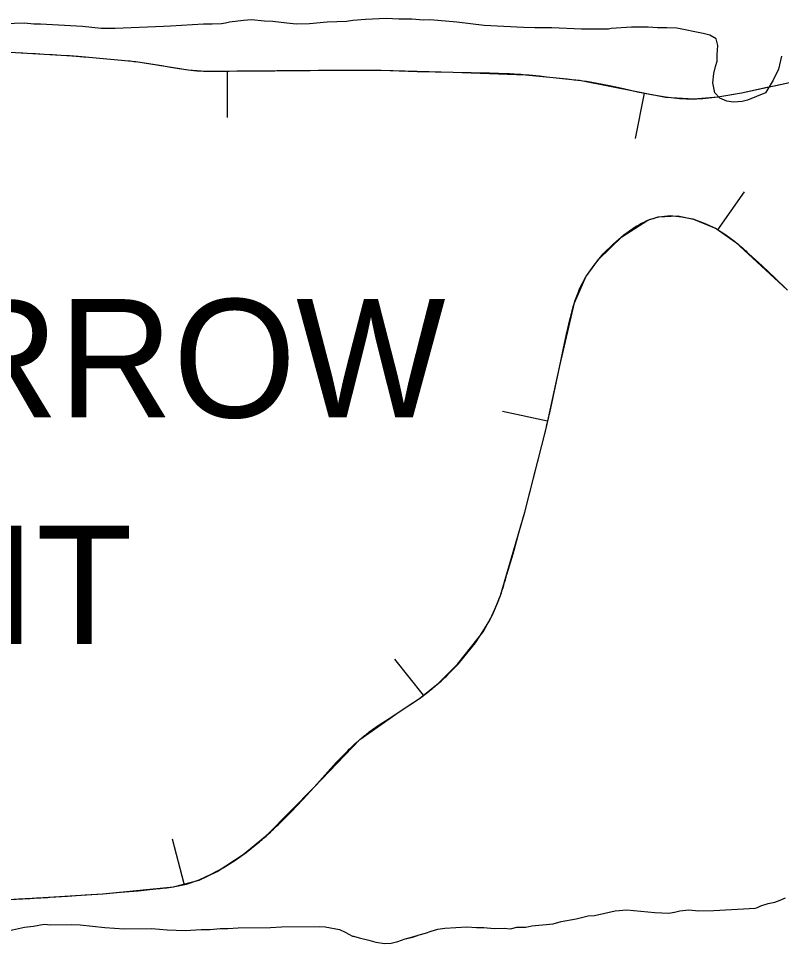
# Model space of a CAD drawing. Extents: x 3146026 to 3183936, y 897894 to 923344.
# Drawn here: x 3178848 to 3179261, y 911451 to 911951 of the extents above; entities that cross this region are included whole.
import ezdxf

# ---------------------------------------------------------------- set-up
doc = ezdxf.new("R2010")
doc.units = 0
for name, color, linetype in [('V-BORW-IDEN', 7, 'Continuous'), ('V-BORW-LINE', 7, 'Continuous'), ('V-SITE-VEGE', 7, 'Continuous'), ('V-TOPO-SHOR', 7, 'Continuous')]:
    doc.layers.add(name, color=color, linetype=linetype)

msp = doc.modelspace()

# ---------------------------------------------------------------- linework, layer by layer
at = {"layer": 'V-BORW-LINE'}
for p, q in [((3178852.59, 911932), (3178847.98, 911932.24)), ((3178857.2, 911931.76), (3178852.59, 911932)), ((3178861.8, 911931.51), (3178857.2, 911931.76)), ((3178866.41, 911931.24), (3178861.8, 911931.51)), ((3178871.02, 911930.96), (3178866.41, 911931.24)), ((3178875.63, 911930.64), (3178871.02, 911930.96)), ((3178888.02, 911929.64), (3178884.13, 911929.97)), ((3178891.92, 911929.29), (3178888.02, 911929.64)), ((3178895.81, 911928.93), (3178891.92, 911929.29)), ((3178899.7, 911928.57), (3178895.81, 911928.93)), ((3178903.59, 911928.21), (3178899.7, 911928.57)), ((3178907.48, 911927.83), (3178903.59, 911928.21)), ((3178920.82, 911926.08), (3178916.1, 911926.82)), ((3178925.53, 911925.24), (3178920.82, 911926.08)), ((3178930.23, 911924.4), (3178925.53, 911925.24)), ((3178934.93, 911923.64), (3178930.23, 911924.4)), ((3178939.65, 911922.94), (3178934.93, 911923.64)), ((3178944.39, 911922.49), (3178939.65, 911922.94)), ((3178957.64, 911922.29), (3178953.39, 911922.28)), ((3178961.88, 911922.31), (3178957.64, 911922.29)), ((3178960.76, 911922.32), (3178960.83, 911897.32)), ((3178966.13, 911922.33), (3178961.88, 911922.31)), ((3178970.38, 911922.37), (3178966.13, 911922.33)), ((3178974.63, 911922.4), (3178970.38, 911922.37)), ((3178978.88, 911922.44), (3178974.63, 911922.4)), ((3178992.15, 911922.55), (3178987.64, 911922.51)), ((3178996.66, 911922.59), (3178992.15, 911922.55)), ((3179001.18, 911922.63), (3178996.66, 911922.59)), ((3179005.69, 911922.66), (3179001.18, 911922.63)), ((3179010.2, 911922.7), (3179005.69, 911922.66)), ((3179014.72, 911922.73), (3179010.2, 911922.7)), ((3179025.44, 911922.8), (3179022.33, 911922.78)), ((3179028.54, 911922.81), (3179025.44, 911922.8)), ((3179031.65, 911922.82), (3179028.54, 911922.81)), ((3179034.75, 911922.82), (3179031.65, 911922.82)), ((3179037.85, 911922.83), (3179034.75, 911922.82)), ((3179040.96, 911922.83), (3179037.85, 911922.83)), ((3179044.06, 911922.83), (3179040.96, 911922.83)), ((3179053.81, 911922.39), (3179044.06, 911922.83)), ((3179063.56, 911922.05), (3179053.81, 911922.39)), ((3179073.32, 911921.82), (3179063.56, 911922.05)), ((3179083.07, 911921.68), (3179073.32, 911921.82)), ((3179092.83, 911921.57), (3179083.07, 911921.68)), ((3179102.59, 911921.39), (3179092.83, 911921.57)), ((3179112.34, 911921.01), (3179102.59, 911921.39)), ((3179129.64, 911919.63), (3179125.86, 911920)), ((3179133.41, 911919.25), (3179129.64, 911919.63)), ((3179137.18, 911918.85), (3179133.41, 911919.25)), ((3179140.95, 911918.45), (3179137.18, 911918.85)), ((3179144.71, 911918.05), (3179140.95, 911918.45)), ((3179148.47, 911917.63), (3179144.71, 911918.05)), ((3179167.51, 911914.5), (3179159.9, 911915.99)), ((3179175.09, 911912.82), (3179167.51, 911914.5)), ((3179258.44, 911914.74), (3179251.97, 911913.33)), ((3179182.68, 911911.14), (3179175.09, 911912.82)), ((3179186.23, 911910.53), (3179181.43, 911885.99)), ((3179190.26, 911909.65), (3179182.68, 911911.14)), ((3179197.87, 911908.3), (3179190.26, 911909.65)), ((3179232.54, 911909.42), (3179226.06, 911908.33)), ((3179239.01, 911910.6), (3179232.54, 911909.42)), ((3179245.49, 911911.95), (3179239.01, 911910.6)), ((3179251.97, 911913.33), (3179245.49, 911911.95)), ((3179205.48, 911907.5), (3179197.87, 911908.3)), ((3179226.06, 911908.33), (3179219.57, 911907.61)), ((3179226.18, 911836.61), (3179240.47, 911857.13)), ((3179194.32, 911843.63), (3179200.43, 911844.33)), ((3179200.43, 911844.33), (3179206.55, 911843.74)), ((3179206.55, 911843.74), (3179212.58, 911842.57)), ((3179212.58, 911842.57), (3179218.76, 911840.22)), ((3179218.76, 911840.22), (3179224.81, 911837.49)), ((3179169.57, 911828.87), (3179175.22, 911833.89)), ((3179175.22, 911833.89), (3179181.52, 911838.22)), ((3179224.81, 911837.49), (3179230.46, 911833.94)), ((3179164.13, 911823.64), (3179169.57, 911828.87)), ((3179159.3, 911817.6), (3179164.13, 911823.64)), ((3179242.96, 911823.65), (3179250.03, 911817.24)), ((3179154.77, 911811.31), (3179159.3, 911817.6)), ((3179250.03, 911817.24), (3179256.91, 911810.68)), ((3179151.24, 911804.42), (3179154.77, 911811.31)), ((3179256.91, 911810.68), (3179263.74, 911804.07)), ((3179144.34, 911780.25), (3179146.38, 911788.74)), ((3179142.48, 911771.73), (3179144.34, 911780.25)), ((3179140.66, 911763.2), (3179142.48, 911771.73)), ((3179138.89, 911754.71), (3179140.66, 911763.2)), ((3179137.1, 911746.21), (3179138.89, 911754.71)), ((3179135.22, 911737.74), (3179137.1, 911746.21)), ((3179134.09, 911733.11), (3179109.67, 911738.44)), ((3179127.61, 911706.62), (3179130.48, 911717.94)), ((3179124.66, 911695.33), (3179127.61, 911706.62)), ((3179121.7, 911684.03), (3179124.66, 911695.33)), ((3179118.6, 911672.74), (3179121.7, 911684.03)), ((3179115.45, 911661.47), (3179118.6, 911672.74)), ((3179112.1, 911650.23), (3179115.45, 911661.47)), ((3179102.83, 911625.66), (3179105.96, 911632.25)), ((3179099.03, 911619.44), (3179102.83, 911625.66)), ((3179095.03, 911613.35), (3179099.03, 911619.44)), ((3179090.44, 911607.55), (3179095.03, 911613.35)), ((3179067.02, 911585), (3179051.4, 911604.51)), ((3179085.72, 911601.86), (3179090.44, 911607.55)), ((3179080.57, 911596.52), (3179085.72, 911601.86)), ((3179064.74, 911583.34), (3179070, 911587.32)), ((3179053.84, 911576), (3179059.32, 911579.63)), ((3179059.32, 911579.63), (3179064.74, 911583.34)), ((3179048.38, 911572.49), (3179053.84, 911576)), ((3179037.67, 911565.17), (3179042.94, 911568.96)), ((3179042.94, 911568.96), (3179048.38, 911572.49)), ((3179019.8, 911548.66), (3179026.04, 911555.05)), ((3179013.84, 911542.05), (3179019.8, 911548.66)), ((3179007.9, 911535.4), (3179013.84, 911542.05)), ((3179001.77, 911528.74), (3179007.9, 911535.4)), ((3178995.57, 911522.15), (3179001.77, 911528.74)), ((3178989.13, 911515.76), (3178995.57, 911522.15)), ((3178937.53, 911483), (3178931.25, 911507.2)), ((3178971.01, 911500.01), (3178976.87, 911504.65)), ((3178964.88, 911495.76), (3178971.01, 911500.01)), ((3178958.65, 911491.65), (3178964.88, 911495.76)), ((3178952.24, 911488.27), (3178958.65, 911491.65)), ((3178938.77, 911482.97), (3178945.68, 911485.17)), ((3178945.68, 911485.17), (3178952.24, 911488.27)), ((3178903.09, 911478.52), (3178912.64, 911479.36)), ((3178912.64, 911479.36), (3178922.19, 911480.36)), ((3178864.85, 911475.84), (3178874.42, 911476.41)), ((3178874.42, 911476.41), (3178883.98, 911477.05)), ((3178883.98, 911477.05), (3178893.53, 911477.72)), ((3178893.53, 911477.72), (3178903.09, 911478.52))]:
    msp.add_line(p, q, dxfattribs=at)
for points in [[(3178861.8, 911931.51), (3178843.37, 911932.47)], [(3178880.23, 911930.29), (3178861.8, 911931.51)], [(3178895.81, 911928.93), (3178880.23, 911930.29)], [(3178911.37, 911927.43), (3178895.81, 911928.93)], [(3178939.66, 911922.94), (3178911.37, 911927.43)], [(3178949.14, 911922.29), (3178939.66, 911922.94)], [(3178966.13, 911922.33), (3178949.14, 911922.29)], [(3178983.12, 911922.47), (3178966.13, 911922.33)], [(3179001.18, 911922.62), (3178983.12, 911922.47)], [(3179019.23, 911922.76), (3179001.18, 911922.62)], [(3179031.65, 911922.82), (3179019.23, 911922.76)], [(3179044.06, 911922.83), (3179031.65, 911922.82)], [(3179083.07, 911921.68), (3179044.06, 911922.83)], [(3179122.08, 911920.34), (3179083.07, 911921.68)], [(3179137.18, 911918.85), (3179122.08, 911920.34)], [(3179152.23, 911917.18), (3179137.18, 911918.85)], [(3179197.88, 911908.25), (3179152.23, 911917.18)], [(3179264.92, 911916.15), (3179239.01, 911910.6)], [(3179239.01, 911910.6), (3179226.05, 911908.35)], [(3179213.09, 911907.24), (3179197.88, 911908.25)], [(3179226.05, 911908.35), (3179213.09, 911907.24)], [(3179188.35, 911841.83), (3179193.88, 911843.74)], [(3179193.88, 911843.74), (3179204.58, 911844.18)], [(3179204.58, 911844.18), (3179212.98, 911842.46)], [(3179174.19, 911832.88), (3179188.35, 911841.83)], [(3179212.98, 911842.46), (3179225.21, 911837.29)], [(3179225.21, 911837.29), (3179235.77, 911829.94)], [(3179161.53, 911820.69), (3179174.19, 911832.88)], [(3179235.77, 911829.94), (3179263.74, 911804.07)], [(3179154.71, 911811.17), (3179161.53, 911820.69)], [(3179148.58, 911797.2), (3179154.71, 911811.17)], [(3179140.66, 911763.2), (3179148.58, 911797.2)], [(3179133.26, 911729.28), (3179140.66, 911763.2)], [(3179121.7, 911684.03), (3179133.26, 911729.28)], [(3179108.59, 911639.04), (3179121.7, 911684.03)], [(3179104.5, 911628.91), (3179108.59, 911639.04)], [(3179099.17, 911619.38), (3179104.5, 911628.91)], [(3179085.62, 911601.98), (3179099.17, 911619.38)], [(3179075.12, 911591.48), (3179085.62, 911601.98)], [(3179064.8, 911583.22), (3179075.12, 911591.48)], [(3179053.84, 911576), (3179064.8, 911583.22)], [(3179032.59, 911561.12), (3179053.84, 911576)], [(3179007.9, 911535.4), (3179032.59, 911561.12)], [(3178982.53, 911509.54), (3179007.9, 911535.4)], [(3178969.4, 911498.99), (3178982.53, 911509.54)], [(3178955.48, 911489.8), (3178969.4, 911498.99)], [(3178945.65, 911485.11), (3178955.48, 911489.8)], [(3178931.72, 911481.5), (3178945.65, 911485.11)], [(3178893.53, 911477.72), (3178931.72, 911481.5)], [(3178816.2, 911473.16), (3178855.29, 911475.3)], [(3178855.29, 911475.3), (3178893.53, 911477.72)]]:
    msp.add_lwpolyline(points, dxfattribs=at)
for points in [[(3178884.13, 911929.97), (3178880.23, 911930.29), (3178875.63, 911930.64)], [(3178916.1, 911926.82), (3178911.37, 911927.43), (3178907.48, 911927.83)], [(3178953.39, 911922.28), (3178949.14, 911922.29), (3178944.39, 911922.49)], [(3178987.64, 911922.51), (3178983.12, 911922.47), (3178978.88, 911922.44)], [(3179022.33, 911922.78), (3179019.23, 911922.76), (3179014.72, 911922.73)], [(3179125.86, 911920), (3179122.08, 911920.34), (3179112.34, 911921.01)], [(3179159.9, 911915.99), (3179152.23, 911917.18), (3179148.47, 911917.63)], [(3179271.77, 911917.62), (3179264.92, 911916.15), (3179258.44, 911914.74)], [(3179219.57, 911907.61), (3179213.09, 911907.24), (3179205.48, 911907.5)], [(3179181.52, 911838.22), (3179188.35, 911841.83), (3179194.32, 911843.63)], [(3179230.46, 911833.94), (3179235.77, 911829.94), (3179242.96, 911823.65)], [(3179146.38, 911788.74), (3179148.58, 911797.2), (3179151.24, 911804.42)], [(3179130.48, 911717.94), (3179133.26, 911729.28), (3179135.22, 911737.74)], [(3179105.96, 911632.25), (3179108.59, 911639.04), (3179112.1, 911650.23)], [(3179070, 911587.32), (3179075.12, 911591.48), (3179080.57, 911596.52)], [(3179026.04, 911555.05), (3179032.59, 911561.12), (3179037.67, 911565.17)], [(3178976.87, 911504.65), (3178982.53, 911509.54), (3178989.13, 911515.76)], [(3178922.19, 911480.36), (3178931.72, 911481.5), (3178938.77, 911482.97)], [(3178845.52, 911474.75), (3178855.29, 911475.3), (3178864.85, 911475.84)]]:
    msp.add_spline(points, degree=3, dxfattribs=at)
at = {"layer": 'V-SITE-VEGE'}
for p, q in [((3178962.1, 911948.84), (3178959.91, 911948.33)), ((3178969.64, 911949.86), (3178962.1, 911948.84)), ((3178974.01, 911950.14), (3178969.64, 911949.86)), ((3178981.08, 911949.46), (3178974.01, 911950.14)), ((3178985.46, 911949.24), (3178981.08, 911949.46)), ((3178993.01, 911948.32), (3178985.46, 911949.24)), ((3179014.91, 911948.96), (3179005.42, 911947.92)), ((3179025.37, 911949.28), (3179014.91, 911948.96)), ((3179028.77, 911949.79), (3179025.37, 911949.28)), ((3179035.58, 911950.32), (3179028.77, 911949.79)), ((3179046.77, 911950.89), (3179035.58, 911950.32)), ((3179053.58, 911950.45), (3179046.77, 911950.89)), ((3179060.64, 911950.5), (3179053.58, 911950.45)), ((3179066.97, 911950.06), (3179060.64, 911950.5)), ((3179070.38, 911950.08), (3179066.97, 911950.06)), ((3179074.76, 911949.87), (3179070.38, 911950.08)), ((3179084.99, 911948.97), (3179074.76, 911949.87)), ((3179099.85, 911947.13), (3179084.99, 911948.97)), ((3178851.14, 911948.3), (3178840.43, 911947.98)), ((3178856.25, 911947.85), (3178851.14, 911948.3)), ((3178859.9, 911947.88), (3178856.25, 911947.85)), ((3178882.54, 911946.57), (3178859.9, 911947.88)), ((3178892.77, 911945.43), (3178882.54, 911946.57)), ((3178900.31, 911945.48), (3178892.77, 911945.43)), ((3178926.34, 911946.64), (3178900.31, 911945.48)), ((3178930.24, 911946.66), (3178926.34, 911946.64)), ((3178947.99, 911947.76), (3178930.24, 911946.66)), ((3178952.62, 911947.8), (3178947.99, 911947.76)), ((3178957.73, 911948.08), (3178952.62, 911947.8)), ((3178959.91, 911948.33), (3178957.73, 911948.08)), ((3178998.37, 911947.88), (3178993.01, 911948.32)), ((3179005.42, 911947.92), (3178998.37, 911947.88)), ((3179121.02, 911946.06), (3179099.85, 911947.13)), ((3179127.11, 911945.86), (3179121.02, 911946.06)), ((3179136.35, 911945.92), (3179127.11, 911945.86)), ((3179152.42, 911945.06), (3179136.35, 911945.92)), ((3179167.02, 911945.16), (3179152.42, 911945.06)), ((3179168.48, 911945.42), (3179167.02, 911945.16)), ((3179179.43, 911946.23), (3179168.48, 911945.42)), ((3179188.43, 911946.29), (3179179.43, 911946.23)), ((3179193.54, 911945.84), (3179188.43, 911946.29)), ((3179198.65, 911945.87), (3179193.54, 911945.84)), ((3179204.01, 911945.67), (3179198.65, 911945.87)), ((3179218.14, 911942.85), (3179204.01, 911945.67)), ((3179221.8, 911941.9), (3179218.14, 911942.85)), ((3179225.22, 911939.98), (3179221.8, 911941.9)), ((3179226.22, 911936.33), (3179225.22, 911939.98)), ((3179225.77, 911931.22), (3179226.22, 911936.33)), ((3179225.79, 911927.81), (3179225.77, 911931.22)), ((3179260.57, 911930.49), (3179258.92, 911923.42)), ((3179223.89, 911921.23), (3179224.84, 911924.89)), ((3179224.84, 911924.89), (3179225.79, 911927.81)), ((3179223.44, 911916.12), (3179223.89, 911921.23)), ((3179258.92, 911923.42), (3179256.04, 911917.56)), ((3179224.45, 911910.77), (3179223.44, 911916.12)), ((3179256.04, 911917.56), (3179251.95, 911910.72)), ((3179227.15, 911907.87), (3179224.45, 911910.77)), ((3179251.95, 911910.72), (3179242.24, 911906.76)), ((3179231.05, 911906.19), (3179227.15, 911907.87)), ((3179234.7, 911905.73), (3179231.05, 911906.19)), ((3179239.33, 911906.01), (3179234.7, 911905.73)), ((3179242.24, 911906.76), (3179239.33, 911906.01)), ((3179256.97, 911473.22), (3179259.88, 911474.22)), ((3179259.88, 911474.22), (3179262.79, 911475.45)), ((3179170.61, 911468.48), (3179176.94, 911469.01)), ((3179176.94, 911469.01), (3179192.03, 911467.65)), ((3179205.65, 911468.48), (3179210.52, 911469)), ((3179210.52, 911469), (3179215.88, 911468.55)), ((3179215.88, 911468.55), (3179223.9, 911468.61)), ((3179223.9, 911468.61), (3179246.28, 911469.98)), ((3179246.28, 911469.98), (3179247.5, 911470.23)), ((3179247.5, 911470.23), (3179249.44, 911471.22)), ((3179249.44, 911471.22), (3179253.32, 911472.46)), ((3179253.32, 911472.46), (3179256.97, 911473.22)), ((3179141.45, 911462.68), (3179149.47, 911464.19)), ((3179149.47, 911464.19), (3179156.03, 911465.7)), ((3179156.03, 911465.7), (3179159.44, 911465.96)), ((3179159.44, 911465.96), (3179170.61, 911468.48)), ((3179192.03, 911467.65), (3179199.58, 911467.22)), ((3179199.58, 911467.22), (3179202.74, 911467.73)), ((3179202.74, 911467.73), (3179205.65, 911468.48)), ((3178843.14, 911457.9), (3178851.16, 911459.66)), ((3178851.16, 911459.66), (3178856.02, 911460.18)), ((3178856.02, 911460.18), (3178861.86, 911461.2)), ((3178861.86, 911461.2), (3178865.51, 911460.98)), ((3178865.51, 911460.98), (3178876.46, 911461.06)), ((3178876.46, 911461.06), (3178881.33, 911460.85)), ((3178881.33, 911460.85), (3178894.72, 911459.48)), ((3178894.72, 911459.48), (3178905.19, 911458.83)), ((3178905.19, 911458.83), (3178920.03, 911458.93)), ((3178920.03, 911458.93), (3178928.31, 911458.26)), ((3178951.67, 911458.42), (3178957.02, 911458.95)), ((3178957.02, 911458.95), (3178961.16, 911458.97)), ((3178961.16, 911458.97), (3178966.75, 911459.26)), ((3178966.75, 911459.26), (3178984.27, 911459.38)), ((3178984.27, 911459.38), (3178990.11, 911459.91)), ((3178990.11, 911459.91), (3179010.55, 911460.05)), ((3179010.55, 911460.05), (3179013.72, 911459.83)), ((3179013.72, 911459.83), (3179021.51, 911458.43)), ((3179071.16, 911457.56), (3179074.81, 911458.56)), ((3179074.81, 911458.56), (3179078.45, 911459.07)), ((3179078.45, 911459.07), (3179090.37, 911459.88)), ((3179090.37, 911459.88), (3179095.73, 911459.43)), ((3179095.73, 911459.43), (3179099.62, 911459.46)), ((3179099.62, 911459.46), (3179105.22, 911459.01)), ((3179105.22, 911459.01), (3179110.57, 911459.05)), ((3179110.57, 911459.05), (3179113.98, 911458.83)), ((3179113.98, 911458.83), (3179117.38, 911459.59)), ((3179117.38, 911459.59), (3179122.25, 911459.62)), ((3179122.25, 911459.62), (3179125.65, 911460.38)), ((3179125.65, 911460.38), (3179137.08, 911461.43)), ((3179137.08, 911461.43), (3179141.45, 911462.68)), ((3178928.31, 911458.26), (3178938.05, 911457.84)), ((3178938.05, 911457.84), (3178946.81, 911458.39)), ((3178946.81, 911458.39), (3178951.67, 911458.42)), ((3179021.51, 911458.43), (3179024.69, 911456.99)), ((3179024.69, 911456.99), (3179028.6, 911454.83)), ((3179028.6, 911454.83), (3179029.08, 911454.83)), ((3179029.08, 911454.83), (3179032.25, 911453.88)), ((3179032.25, 911453.88), (3179037.37, 911452.7)), ((3179057.08, 911453.32), (3179061.21, 911454.33)), ((3179061.21, 911454.33), (3179064.61, 911455.56)), ((3179064.61, 911455.56), (3179068, 911456.32)), ((3179068, 911456.32), (3179071.16, 911457.56)), ((3179037.37, 911452.7), (3179041.27, 911451.51)), ((3179041.27, 911451.51), (3179046.15, 911450.81)), ((3179046.15, 911450.81), (3179049.55, 911451.08)), ((3179049.55, 911451.08), (3179053.19, 911451.84)), ((3179053.19, 911451.84), (3179057.08, 911453.32))]:
    msp.add_line(p, q, dxfattribs=at)
at = {"layer": 'V-TOPO-SHOR'}
for points in [[(3179152.42, 911945.06), (3179136.35, 911945.92), (3179127.11, 911945.86), (3179121.02, 911946.06), (3179099.85, 911947.13), (3179084.99, 911948.97), (3179074.76, 911949.87), (3179070.38, 911950.08), (3179066.97, 911950.06), (3179060.64, 911950.5), (3179053.58, 911950.45), (3179046.77, 911950.89), (3179035.58, 911950.32), (3179028.77, 911949.79), (3179025.37, 911949.28), (3179014.91, 911948.96), (3179005.42, 911947.92), (3178998.37, 911947.88), (3178993.01, 911948.32), (3178985.46, 911949.24), (3178981.08, 911949.46), (3178974.01, 911950.14), (3178969.64, 911949.86), (3178962.1, 911948.84), (3178959.91, 911948.33), (3178957.73, 911948.08), (3178952.62, 911947.8), (3178947.99, 911947.76), (3178930.24, 911946.66), (3178926.34, 911946.64), (3178900.31, 911945.48), (3178892.77, 911945.43), (3178882.54, 911946.57), (3178859.9, 911947.88), (3178856.25, 911947.85), (3178851.14, 911948.3), (3178840.43, 911947.98)], [(3179260.57, 911930.49), (3179258.92, 911923.42), (3179256.04, 911917.56), (3179251.95, 911910.72), (3179242.24, 911906.76), (3179239.33, 911906.01), (3179234.7, 911905.73), (3179231.05, 911906.19), (3179227.15, 911907.87), (3179224.45, 911910.77), (3179223.44, 911916.12), (3179223.89, 911921.23), (3179224.84, 911924.89), (3179225.79, 911927.81), (3179225.77, 911931.22), (3179226.22, 911936.33), (3179225.22, 911939.98), (3179221.8, 911941.9), (3179218.14, 911942.85), (3179204.01, 911945.67), (3179198.65, 911945.87), (3179193.54, 911945.84), (3179188.43, 911946.29), (3179179.43, 911946.23), (3179168.48, 911945.42), (3179167.02, 911945.16), (3179152.42, 911945.06)], [(3178881.33, 911460.85), (3178894.72, 911459.48), (3178905.19, 911458.83), (3178920.03, 911458.93), (3178928.31, 911458.26), (3178938.05, 911457.84), (3178946.81, 911458.39), (3178951.67, 911458.42), (3178957.02, 911458.95), (3178961.16, 911458.97), (3178966.75, 911459.26), (3178984.27, 911459.38), (3178990.11, 911459.91), (3179010.55, 911460.05), (3179013.72, 911459.83), (3179021.51, 911458.43), (3179024.69, 911456.99), (3179028.6, 911454.83), (3179029.08, 911454.83), (3179032.25, 911453.88), (3179037.37, 911452.7), (3179041.27, 911451.51), (3179046.15, 911450.81), (3179049.55, 911451.08), (3179053.19, 911451.84), (3179057.08, 911453.32), (3179061.21, 911454.32), (3179064.61, 911455.56), (3179068, 911456.32), (3179071.16, 911457.56), (3179074.81, 911458.56), (3179078.45, 911459.07), (3179090.37, 911459.88), (3179095.73, 911459.43), (3179099.62, 911459.46), (3179105.22, 911459.01), (3179110.57, 911459.05), (3179113.98, 911458.83), (3179117.38, 911459.59), (3179122.25, 911459.62), (3179125.65, 911460.38), (3179137.08, 911461.43), (3179141.45, 911462.68), (3179149.47, 911464.19), (3179156.03, 911465.7), (3179159.44, 911465.96), (3179170.61, 911468.48), (3179176.94, 911469.01), (3179192.03, 911467.65), (3179199.58, 911467.22), (3179202.74, 911467.73), (3179205.65, 911468.48), (3179210.52, 911469), (3179215.88, 911468.55), (3179223.9, 911468.61), (3179246.28, 911469.98), (3179247.5, 911470.23), (3179249.44, 911471.22), (3179253.32, 911472.46), (3179256.97, 911473.22), (3179259.88, 911474.21), (3179262.79, 911475.45)], [(3178843.14, 911457.9), (3178851.16, 911459.66), (3178856.02, 911460.18), (3178861.86, 911461.2), (3178865.51, 911460.98), (3178876.46, 911461.06), (3178881.33, 911460.85)]]:
    msp.add_lwpolyline(points, dxfattribs=at)

# ---------------------------------------------------------------- texts
at = {"layer": 'V-BORW-IDEN'}
for s, p in [('BORROW', (3178684.27, 911735.19)), ('PIT', (3178776.63, 911612.77))]:
    msp.add_text(s, height=64, dxfattribs=at).set_placement(p)

doc.saveas('drawing.dxf')
